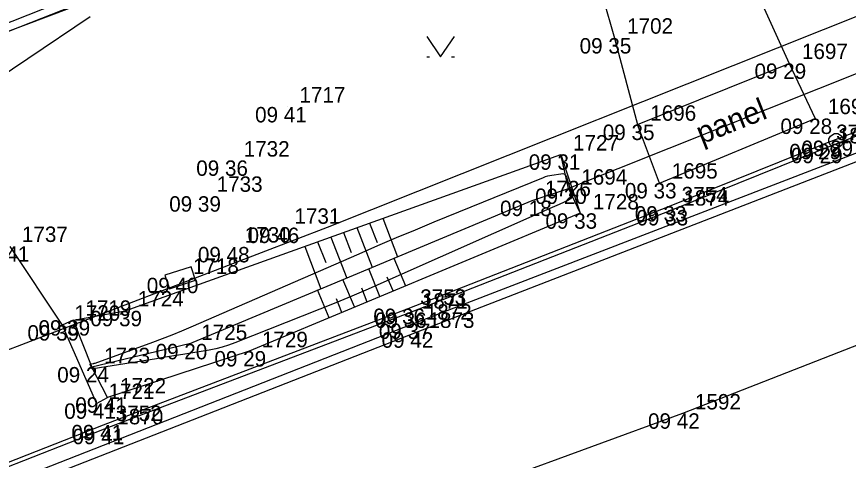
# Model space of a CAD drawing. Extents: x -703403 to -701924, y -1022520 to -1021856.
# Drawn here: x -702964.13 to -702949.05, y -1021988.11 to -1021980.06 of the extents above; entities that cross this region are included whole.
import ezdxf

# ---------------------------------------------------------------- set-up
doc = ezdxf.new("R2010")
doc.units = 0
for name, color, linetype in [('Ex_Minor Contours', 7, 'Continuous'), ('Z_betonova_konstrukce', 7, 'Continuous'), ('Z_body', 7, 'Continuous'), ('Z_body_cisla', 7, 'Continuous'), ('Z_body_vysky_redukovane', 7, 'Continuous'), ('Z_hrany_paty', 7, 'Continuous'), ('Z_katastr_hranice', 7, 'Continuous'), ('Z_komunikace', 7, 'Continuous'), ('Z_komunikace_osa', 7, 'Continuous'), ('Z_obruba', 7, 'Continuous'), ('Z_pilire', 7, 'Continuous'), ('Z_ploty', 7, 'Continuous'), ('Z_popisy', 7, 'Continuous'), ('Z_propustek', 7, 'Continuous'), ('Z_rozhranni', 7, 'Continuous'), ('Z_site_vodovod_znaky', 7, 'Continuous'), ('Z_technicke_srafy', 7, 'Continuous'), ('Z_zlabek', 7, 'Continuous'), ('Z_znaky_kultur', 7, 'Continuous')]:
    doc.layers.add(name, color=color, linetype=linetype)

# ---------------------------------------------------------------- blocks, each defined once
blk = doc.blocks.new('POINT_DISPLAY')
blk.add_line((0, 0), (0, 0))
blk = doc.blocks.new('Z614')
for p, q in [((-0.13, 0.03), (-0.1, 0.08)), ((-0.13, -0.03), (-0.13, 0.03)), ((-0.1, 0.08), (-0.08, 0.1)), ((-0.08, 0.1), (-0.03, 0.13)), ((-0.03, 0.13), (0.03, 0.13)), ((0.03, 0.13), (0.08, 0.1)), ((0.08, 0.1), (0.1, 0.08)), ((0.1, 0.08), (0.13, 0.03)), ((0.13, 0.03), (0.13, -0.03)), ((-0.1, -0.08), (-0.13, -0.03)), ((-0.08, -0.1), (-0.1, -0.08)), ((-0.03, -0.13), (-0.08, -0.1)), ((0.03, -0.13), (-0.03, -0.13)), ((0.08, -0.1), (0.03, -0.13)), ((0.1, -0.08), (0.08, -0.1)), ((0.13, -0.03), (0.1, -0.08))]:
    blk.add_line(p, q)
blk = doc.blocks.new('Z666')
for p, q in [((-0.25, 0.13), (-0.25, -0.13)), ((0.25, 0.13), (-0.25, 0.13)), ((0.25, -0.13), (0.25, 0.13)), ((-0.25, -0.13), (0.25, -0.13))]:
    blk.add_line(p, q)
blk = doc.blocks.new('Z314')
for p, q in [((-0.25, 0.17), (0, -0.2)), ((0, -0.2), (0.25, 0.17)), ((-0.25, -0.2), (-0.2, -0.2)), ((0.2, -0.2), (0.25, -0.2))]:
    blk.add_line(p, q)

msp = doc.modelspace()

# ---------------------------------------------------------------- linework, layer by layer
at = {"layer": 'Ex_Minor Contours'}
msp.add_lwpolyline([(-702965.058, -1021981.58), (-702962.793, -1021980.056)], dxfattribs=at)
msp.add_lwpolyline([(-702962.752, -1021986.457), (-702962.755, -1021986.458), (-702962.757, -1021986.456), (-702962.794, -1021986.373), (-702962.795, -1021986.37), (-702962.793, -1021986.368), (-702962.784, -1021986.364), (-702962.779, -1021986.363), (-702962.736, -1021986.355), (-702962.728, -1021986.353), (-702962.72, -1021986.351), (-702962.713, -1021986.349), (-702962.705, -1021986.347), (-702961.659, -1021985.97), (-702961.483, -1021985.904), (-702961.308, -1021985.836), (-702961.134, -1021985.765), (-702960.961, -1021985.692), (-702957.918, -1021984.363), (-702957.579, -1021984.216), (-702957.238, -1021984.071), (-702956.897, -1021983.928), (-702956.555, -1021983.787), (-702954.574, -1021982.978), (-702954.537, -1021982.964), (-702954.499, -1021982.952), (-702954.46, -1021982.943), (-702954.421, -1021982.935), (-702954.263, -1021982.911), (-702954.227, -1021982.91), (-702954.197, -1021982.92), (-702954.175, -1021982.942), (-702954.159, -1021982.974), (-702954.067, -1021983.265), (-702954.06, -1021983.306), (-702954.067, -1021983.341), (-702954.088, -1021983.369), (-702954.123, -1021983.392), (-702954.29, -1021983.469), (-702954.332, -1021983.488), (-702954.374, -1021983.507), (-702954.416, -1021983.526), (-702954.458, -1021983.545), (-702957.467, -1021984.881), (-702957.756, -1021985.008), (-702958.047, -1021985.132), (-702958.339, -1021985.253), (-702958.632, -1021985.371), (-702960.169, -1021985.982), (-702960.283, -1021986.024), (-702960.398, -1021986.06), (-702960.515, -1021986.089), (-702960.634, -1021986.112), (-702961.113, -1021986.191), (-702961.233, -1021986.211), (-702961.352, -1021986.231), (-702961.472, -1021986.25), (-702961.592, -1021986.269), (-702962.74, -1021986.452), (-702962.745, -1021986.453)], close=True, dxfattribs=at)
at = {"layer": 'Z_betonova_konstrukce'}
for p, q in [((-702963.1, -1021985.57), (-702963.3, -1021985.66)), ((-702963.1, -1021985.57), (-702962.76, -1021986.42)), ((-702963.3, -1021985.66), (-702962.68, -1021987.08)), ((-702962.48, -1021986.97), (-702962.76, -1021986.42)), ((-702962.68, -1021987.08), (-702962.48, -1021986.97))]:
    msp.add_line(p, q, dxfattribs=at)
at = {"layer": 'Z_hrany_paty'}
for p, q in [((-702962.16, -1021985.4), (-702954.26, -1021982.56)), ((-702954.26, -1021982.56), (-702953.91, -1021983.63)), ((-702954.12, -1021983.18), (-702954.26, -1021982.56)), ((-702954.78, -1021983.4), (-702954.12, -1021983.18)), ((-702954.12, -1021983.18), (-702953.91, -1021983.63)), ((-702961, -1021986), (-702954.78, -1021983.4)), ((-702953.91, -1021983.63), (-702959.91, -1021986.13)), ((-702963.1, -1021985.57), (-702962.16, -1021985.4)), ((-702961, -1021986), (-702962.76, -1021986.42)), ((-702959.91, -1021986.13), (-702962.48, -1021986.97))]:
    msp.add_line(p, q, dxfattribs=at)
at = {"layer": 'Z_katastr_hranice'}
for p, q in [((-702958.49, -1021983.88), (-702938.33, -1021975.83)), ((-702970.45, -1021982.66), (-702962.02, -1021979.47)), ((-702985.77, -1021994.36), (-702958.49, -1021983.88))]:
    msp.add_line(p, q, dxfattribs=at)
at = {"layer": 'Z_komunikace'}
for p, q in [((-702956.88, -1021985.79), (-702947.35, -1021982.09)), ((-702966.7, -1021989.63), (-702956.88, -1021985.79))]:
    msp.add_line(p, q, dxfattribs=at)
at = {"layer": 'Z_komunikace_osa'}
for p, q in [((-702952.05, -1021987.26), (-702944.55, -1021984.31)), ((-702959.64, -1021990.03), (-702952.05, -1021987.26))]:
    msp.add_line(p, q, dxfattribs=at)
at = {"layer": 'Z_obruba'}
for p, q in [((-702949.49, -1021982.37), (-702937.6, -1021977.79)), ((-702956.93, -1021985.63), (-702947.4, -1021981.95)), ((-702952.29, -1021983.5), (-702949.49, -1021982.37)), ((-702957.03, -1021985.36), (-702952.29, -1021983.5)), ((-702962.55, -1021987.47), (-702957.03, -1021985.36)), ((-702966.79, -1021989.5), (-702956.93, -1021985.63)), ((-702966.9, -1021989.18), (-702962.55, -1021987.47))]:
    msp.add_line(p, q, dxfattribs=at)
at = {"layer": 'Z_ploty'}
for p, q in [((-702962.03, -1021979.28), (-702965.46, -1021980.64)), ((-702961.98, -1021979.42), (-702965.51, -1021980.82))]:
    msp.add_line(p, q, dxfattribs=at)
at = {"layer": 'Z_propustek'}
msp.add_line((-702948.04, -1021980.75), (-702954.12, -1021983.18), dxfattribs=at)
at = {"layer": 'Z_rozhranni'}
for p, q in [((-702954.46, -1021976.36), (-702953.29, -1021980.45)), ((-702950.78, -1021979.46), (-702950.12, -1021980.91)), ((-702953.29, -1021980.45), (-702952.87, -1021982.02)), ((-702952.87, -1021982.02), (-702950.12, -1021980.91)), ((-702950.12, -1021980.91), (-702949.65, -1021981.91)), ((-702952.47, -1021983.08), (-702952.87, -1021982.02)), ((-702952.47, -1021983.08), (-702949.65, -1021981.91)), ((-702964.25, -1021984.23), (-702963.3, -1021985.66))]:
    msp.add_line(p, q, dxfattribs=at)
at = {"layer": 'Z_technicke_srafy'}
for p, q in [((-702957.73, -1021983.81), (-702957.59, -1021984.16)), ((-702957.49, -1021983.72), (-702957.22, -1021984.42)), ((-702958.2, -1021983.98), (-702958.06, -1021984.34)), ((-702957.96, -1021983.89), (-702957.68, -1021984.61)), ((-702958.43, -1021984.06), (-702958.14, -1021984.81)), ((-702958.9, -1021984.23), (-702958.61, -1021985)), ((-702958.67, -1021984.15), (-702958.52, -1021984.52)), ((-702957.07, -1021984.95), (-702957.28, -1021984.45)), ((-702957.54, -1021985.14), (-702957.74, -1021984.64)), ((-702958, -1021985.33), (-702958.21, -1021984.83)), ((-702957.3, -1021985.04), (-702957.41, -1021984.79)), ((-702958.46, -1021985.53), (-702958.67, -1021985.02)), ((-702957.77, -1021985.24), (-702957.87, -1021984.99)), ((-702958.23, -1021985.43), (-702958.33, -1021985.18))]:
    msp.add_line(p, q, dxfattribs=at)
at = {"layer": 'Z_zlabek'}
for p, q in [((-702949.46, -1021982.44), (-702937.58, -1021977.86)), ((-702952.26, -1021983.57), (-702949.46, -1021982.44)), ((-702957, -1021985.43), (-702952.26, -1021983.57)), ((-702962.53, -1021987.54), (-702957, -1021985.43)), ((-702966.87, -1021989.24), (-702962.53, -1021987.54))]:
    msp.add_line(p, q, dxfattribs=at)

# ---------------------------------------------------------------- block references
at = {"layer": 'Z_body'}
for p in [(-702953.29, -1021980.45), (-702950.12, -1021980.91), (-702959.22, -1021981.7), (-702952.87, -1021982.02), (-702949.65, -1021981.91), (-702949.27, -1021982.31), (-702949.49, -1021982.37), (-702949.46, -1021982.44), (-702954.26, -1021982.56), (-702960.24, -1021982.67), (-702954.12, -1021983.18), (-702952.47, -1021983.08), (-702960.73, -1021983.32), (-702954.78, -1021983.4), (-702952.29, -1021983.5), (-702953.91, -1021983.63), (-702952.26, -1021983.57), (-702959.31, -1021983.89), (-702960.21, -1021984.24), (-702961.16, -1021984.8), (-702962.16, -1021985.4), (-702957.03, -1021985.36), (-702957, -1021985.43), (-702963.1, -1021985.57), (-702956.93, -1021985.63), (-702963.3, -1021985.66), (-702956.88, -1021985.79), (-702961, -1021986), (-702959.91, -1021986.13), (-702962.76, -1021986.42), (-702962.48, -1021986.97), (-702962.68, -1021987.08), (-702952.05, -1021987.26), (-702962.55, -1021987.47), (-702962.53, -1021987.54)]:
    msp.add_blockref('POINT_DISPLAY', p, dxfattribs=at)
at = {"layer": 'Z_pilire', "rotation": 18}
msp.add_blockref('Z666', (-702961.16, -1021984.8), dxfattribs=at)
at = {"layer": 'Z_site_vodovod_znaky'}
msp.add_blockref('Z614', (-702949.27, -1021982.31), dxfattribs=at)
at = {"layer": 'Z_znaky_kultur'}
msp.add_blockref('Z314', (-702956.44, -1021980.59), dxfattribs=at)

# ---------------------------------------------------------------- texts
at = {"layer": 'Z_body_cisla'}
for s, p in [('1702', (-702953.06, -1021980.37)), ('1697', (-702949.89, -1021980.83)), ('1717', (-702959, -1021981.62)), ('1698', (-702949.42, -1021981.83)), ('1696', (-702952.64, -1021981.95)), ('3755', (-702949.27, -1021982.3)), ('1875', (-702949.24, -1021982.36)), ('1732', (-702960.01, -1021982.6)), ('1727', (-702954.04, -1021982.49)), ('1695', (-702952.25, -1021983)), ('1694', (-702953.89, -1021983.11)), ('1733', (-702960.5, -1021983.24)), ('1726', (-702954.55, -1021983.32)), ('3754', (-702952.07, -1021983.43)), ('1874', (-702952.04, -1021983.49)), ('1728', (-702953.68, -1021983.56)), ('1731', (-702959.09, -1021983.82)), ('1737', (-702964.03, -1021984.15)), ('1730', (-702959.99, -1021984.16)), ('1718', (-702960.93, -1021984.73)), ('1724', (-702961.93, -1021985.32)), ('3753', (-702956.81, -1021985.29)), ('1871', (-702956.78, -1021985.36)), ('1720', (-702963.08, -1021985.58)), ('1719', (-702962.88, -1021985.49)), ('1872', (-702956.71, -1021985.56)), ('1873', (-702956.66, -1021985.71)), ('1725', (-702960.78, -1021985.93)), ('1729', (-702959.68, -1021986.06)), ('1723', (-702962.54, -1021986.35)), ('1722', (-702962.25, -1021986.9)), ('1721', (-702962.46, -1021987)), ('1592', (-702951.83, -1021987.19)), ('3752', (-702962.33, -1021987.4)), ('1870', (-702962.3, -1021987.46))]:
    msp.add_text(s, height=0.28, dxfattribs=at).set_placement(p)
at = {"layer": 'Z_body_vysky_redukovane'}
for s, p in [('09 35', (-702953.92, -1021980.73)), ('09 29', (-702950.75, -1021981.19)), ('09 41', (-702959.803, -1021981.98)), ('09 35', (-702953.5, -1021982.3)), ('09 28', (-702950.28, -1021982.19)), ('09 29', (-702949.9, -1021982.59)), ('09 29', (-702950.12, -1021982.65)), ('09 29', (-702950.09, -1021982.72)), ('09 31', (-702954.843, -1021982.84)), ('09 36', (-702960.87, -1021982.95)), ('09 33', (-702953.1, -1021983.36)), ('09 20', (-702954.727, -1021983.46)), ('09 39', (-702961.36, -1021983.6)), ('09 18', (-702955.363, -1021983.68)), ('09 33', (-702952.92, -1021983.78)), ('09 33', (-702954.54, -1021983.91)), ('09 33', (-702952.89, -1021983.85)), ('09 46', (-702959.94, -1021984.17)), ('09 41', (-702964.833, -1021984.51)), ('09 48', (-702960.84, -1021984.52)), ('09 40', (-702961.767, -1021985.08)), ('09 39', (-702962.79, -1021985.68)), ('09 36', (-702957.66, -1021985.64)), ('09 36', (-702957.63, -1021985.71)), ('09 39', (-702963.73, -1021985.85)), ('09 37', (-702957.56, -1021985.91)), ('09 39', (-702963.93, -1021985.94)), ('09 42', (-702957.51, -1021986.07)), ('09 20', (-702961.607, -1021986.28)), ('09 29', (-702960.54, -1021986.41)), ('09 24', (-702963.39, -1021986.7)), ('09 41', (-702963.063, -1021987.25)), ('09 41', (-702963.263, -1021987.36)), ('09 42', (-702952.68, -1021987.54)), ('09 41', (-702963.133, -1021987.75)), ('09 41', (-702963.113, -1021987.82))]:
    msp.add_text(s, height=0.28, dxfattribs=at).set_placement(p)
at = {"layer": 'Z_popisy'}
msp.add_text('panel', height=0.4, rotation=21.6, dxfattribs=at).set_placement((-702951.71, -1021982.38))

doc.saveas('drawing.dxf')
